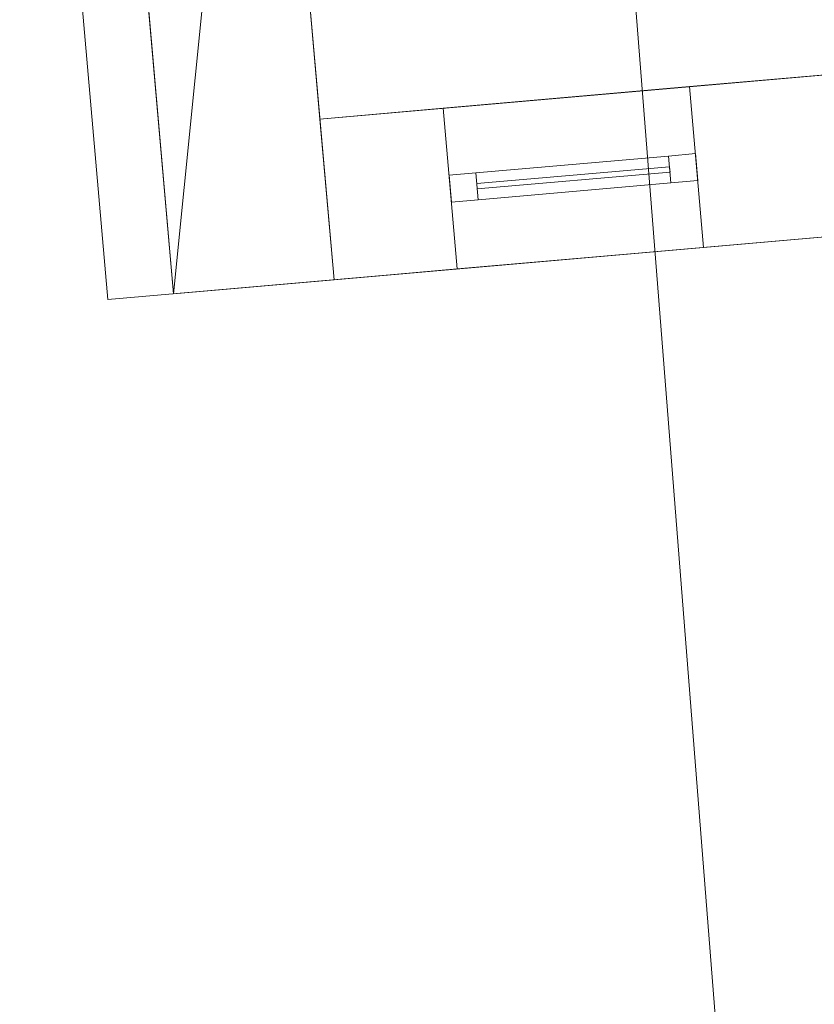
# Model space of a CAD drawing. Header units: millimetres. Extents: x -430348 to -225823, y -86243 to 5084.
# Tile 273 of 656: x -428018 to -426540, y -29067 to -27237. Entities that reach past the tile are written whole.
import ezdxf

# ---------------------------------------------------------------- set-up
doc = ezdxf.new("R2010")
doc.units = ezdxf.units.MM
for name, color, linetype, lineweight in [('A-GLAZ-CURT', 52, 'Continuous', 9), ('A-GLAZ-CWMG', 51, 'Continuous', 9), ('A-ROOF', 132, 'Continuous', 9), ('A-WALL', 113, 'Continuous', 9)]:
    doc.layers.add(name, color=color, linetype=linetype, lineweight=lineweight)

# ---------------------------------------------------------------- blocks, each defined once
blk = doc.blocks.new('System Panel - Glazed-497866-_3D_ Copy 1')
at = {"layer": 'A-GLAZ-CURT', "transparency": 33554471}
mesh = blk.add_polyface(dxfattribs=at)
corners = [(-180, 5), (-180, 5, 840), (180, 5, 840), (180, 5)]
mesh.append_faces([[corners[k] for k in face] for face in [(2, 3, 0, 1)]])
mesh = blk.add_polyface(dxfattribs=at)
corners = [(180, -5), (-180, -5), (-180, 5), (180, 5)]
mesh.append_faces([[corners[k] for k in face] for face in [(3, 0, 1, 2)]])
mesh = blk.add_polyface(dxfattribs=at)
corners = [(-180, -5, 840), (180, -5, 840), (180, 5, 840), (-180, 5, 840)]
mesh.append_faces([[corners[k] for k in face] for face in [(0, 1, 2, 3)]])
mesh = blk.add_polyface(dxfattribs=at)
corners = [(-180, -5), (-180, -5, 840), (-180, 5, 840), (-180, 5)]
mesh.append_faces([[corners[k] for k in face] for face in [(0, 1, 2, 3)]])
mesh = blk.add_polyface(dxfattribs=at)
corners = [(180, -5, 840), (180, -5), (180, 5), (180, 5, 840)]
mesh.append_faces([[corners[k] for k in face] for face in [(0, 1, 2, 3)]])
mesh = blk.add_polyface(dxfattribs=at)
corners = [(-180, -5), (180, -5), (180, -5, 840), (-180, -5, 840)]
mesh.append_faces([[corners[k] for k in face] for face in [(3, 0, 1, 2)]])
blk = doc.blocks.new('Rectangular Mullion - 50mm x 50mm-353407-_3D_ Copy 1')
at = {"layer": 'A-GLAZ-CWMG'}
mesh = blk.add_polyface(dxfattribs=at)
corners = [(0, 25), (-50, 25), (-50, -25), (0, -25)]
mesh.append_faces([[corners[k] for k in face] for face in [(2, 3, 0, 1)]])
mesh = blk.add_polyface(dxfattribs=at)
corners = [(0, 25, -360), (0, -25, -360), (-50, -25, -360), (-50, 25, -360)]
mesh.append_faces([[corners[k] for k in face] for face in [(0, 1, 2, 3)]])
mesh = blk.add_polyface(dxfattribs=at)
corners = [(-50, 25), (0, 25), (0, 25, -360), (-50, 25, -360)]
mesh.append_faces([[corners[k] for k in face] for face in [(0, 1, 2, 3)]])
mesh = blk.add_polyface(dxfattribs=at)
corners = [(-50, -25), (-50, 25), (-50, 25, -360), (-50, -25, -360)]
mesh.append_faces([[corners[k] for k in face] for face in [(0, 1, 2, 3)]])
mesh = blk.add_polyface(dxfattribs=at)
corners = [(0, 25), (0, -25), (0, -25, -360), (0, 25, -360)]
mesh.append_faces([[corners[k] for k in face] for face in [(0, 1, 2, 3)]])
mesh = blk.add_polyface(dxfattribs=at)
corners = [(0, -25), (-50, -25), (-50, -25, -360), (0, -25, -360)]
mesh.append_faces([[corners[k] for k in face] for face in [(0, 1, 2, 3)]])
blk = doc.blocks.new('Rectangular Mullion - 50mm x 50mm-497940-_3D_ Copy 1')
at = {"layer": 'A-GLAZ-CWMG'}
mesh = blk.add_polyface(dxfattribs=at)
corners = [(0, 25), (-50, 25), (-50, -25), (0, -25)]
mesh.append_faces([[corners[k] for k in face] for face in [(2, 3, 0, 1)]])
mesh = blk.add_polyface(dxfattribs=at)
corners = [(0, 25, -940), (0, -25, -940), (-50, -25, -940), (-50, 25, -940)]
mesh.append_faces([[corners[k] for k in face] for face in [(0, 1, 2, 3)]])
mesh = blk.add_polyface(dxfattribs=at)
corners = [(-50, 25), (0, 25), (0, 25, -940), (-50, 25, -940)]
mesh.append_faces([[corners[k] for k in face] for face in [(3, 0, 1, 2)]])
mesh = blk.add_polyface(dxfattribs=at)
corners = [(-50, -25), (-50, 25), (-50, 25, -940), (-50, -25, -940)]
mesh.append_faces([[corners[k] for k in face] for face in [(3, 0, 1, 2)]])
mesh = blk.add_polyface(dxfattribs=at)
corners = [(0, 25), (0, -25), (0, -25, -940), (0, 25, -940)]
mesh.append_faces([[corners[k] for k in face] for face in [(3, 0, 1, 2)]])
mesh = blk.add_polyface(dxfattribs=at)
corners = [(0, -25), (-50, -25), (-50, -25, -940), (0, -25, -940)]
mesh.append_faces([[corners[k] for k in face] for face in [(3, 0, 1, 2)]])
blk = doc.blocks.new('Rectangular Mullion - 50mm x 50mm-353406-_3D_ Copy 1')
at = {"layer": 'A-GLAZ-CWMG'}
mesh = blk.add_polyface(dxfattribs=at)
corners = [(0, 25), (-50, 25), (-50, -25), (0, -25)]
mesh.append_faces([[corners[k] for k in face] for face in [(2, 3, 0, 1)]])
mesh = blk.add_polyface(dxfattribs=at)
corners = [(0, 25, -360), (0, -25, -360), (-50, -25, -360), (-50, 25, -360)]
mesh.append_faces([[corners[k] for k in face] for face in [(0, 1, 2, 3)]])
mesh = blk.add_polyface(dxfattribs=at)
corners = [(-50, 25), (0, 25), (0, 25, -360), (-50, 25, -360)]
mesh.append_faces([[corners[k] for k in face] for face in [(0, 1, 2, 3)]])
mesh = blk.add_polyface(dxfattribs=at)
corners = [(-50, -25), (-50, 25), (-50, 25, -360), (-50, -25, -360)]
mesh.append_faces([[corners[k] for k in face] for face in [(3, 0, 1, 2)]])
mesh = blk.add_polyface(dxfattribs=at)
corners = [(0, 25), (0, -25), (0, -25, -360), (0, 25, -360)]
mesh.append_faces([[corners[k] for k in face] for face in [(3, 0, 1, 2)]])
mesh = blk.add_polyface(dxfattribs=at)
corners = [(0, -25), (-50, -25), (-50, -25, -360), (0, -25, -360)]
mesh.append_faces([[corners[k] for k in face] for face in [(0, 1, 2, 3)]])
blk = doc.blocks.new('Rectangular Mullion - 50mm x 50mm-497941-_3D_ Copy 1')
at = {"layer": 'A-GLAZ-CWMG'}
mesh = blk.add_polyface(dxfattribs=at)
corners = [(0, 25), (-50, 25), (-50, -25), (0, -25)]
mesh.append_faces([[corners[k] for k in face] for face in [(2, 3, 0, 1)]])
mesh = blk.add_polyface(dxfattribs=at)
corners = [(0, 25, -940), (0, -25, -940), (-50, -25, -940), (-50, 25, -940)]
mesh.append_faces([[corners[k] for k in face] for face in [(0, 1, 2, 3)]])
mesh = blk.add_polyface(dxfattribs=at)
corners = [(-50, 25), (0, 25), (0, 25, -940), (-50, 25, -940)]
mesh.append_faces([[corners[k] for k in face] for face in [(3, 0, 1, 2)]])
mesh = blk.add_polyface(dxfattribs=at)
corners = [(-50, -25), (-50, 25), (-50, 25, -940), (-50, -25, -940)]
mesh.append_faces([[corners[k] for k in face] for face in [(3, 0, 1, 2)]])
mesh = blk.add_polyface(dxfattribs=at)
corners = [(0, 25), (0, -25), (0, -25, -940), (0, 25, -940)]
mesh.append_faces([[corners[k] for k in face] for face in [(3, 0, 1, 2)]])
mesh = blk.add_polyface(dxfattribs=at)
corners = [(0, -25), (-50, -25), (-50, -25, -940), (0, -25, -940)]
mesh.append_faces([[corners[k] for k in face] for face in [(3, 0, 1, 2)]])

msp = doc.modelspace()

# ---------------------------------------------------------------- block references
at = {"layer": 'A-GLAZ-CURT', "transparency": 33554471, "rotation": 5.000000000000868}
msp.add_blockref('System Panel - Glazed-497866-_3D_ Copy 1', (-426987.7, -27530.7, 59947.2), dxfattribs=at)
at = {"layer": 'A-GLAZ-CWMG', "extrusion": (-0.996195, -0.087156, 0), "rotation": 270}
msp.add_blockref('Rectangular Mullion - 50mm x 50mm-353407-_3D_ Copy 1', (-9788.5, 59897.2, 427942.4), dxfattribs=at)
at = {"layer": 'A-GLAZ-CWMG', "extrusion": (0.996195, 0.087156, 0), "rotation": 90}
msp.add_blockref('Rectangular Mullion - 50mm x 50mm-353406-_3D_ Copy 1', (9788.5, 60837.2, -427582.4), dxfattribs=at)
at = {"layer": 'A-GLAZ-CWMG', "extrusion": (0, 0, -1), "rotation": 174.9999999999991}
msp.add_blockref('Rectangular Mullion - 50mm x 50mm-497940-_3D_ Copy 1', (426758.6, -27510.7, -59897.2), dxfattribs=at)
at = {"layer": 'A-GLAZ-CWMG', "rotation": 185.0000000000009}
msp.add_blockref('Rectangular Mullion - 50mm x 50mm-497941-_3D_ Copy 1', (-427216.9, -27550.8, 60837.2), dxfattribs=at)

# ---------------------------------------------------------------- meshes
at = {"layer": 'A-ROOF'}
mesh = msp.add_polyface(dxfattribs=at)
corners = [(-422208.1, -39960.5, 65933.7), (-425841.4, -40278.4, 63380), (-427284.8, -21978, 63380), (-423727.2, -21697.4, 65878.8), (-422831.4, -37379.3, 65640.7), (-422892.7, -36601.7, 65640.7), (-423683.1, -36664.1, 65085.6), (-423621.8, -37441.7, 65085.6), (-422727.6, -38695.2, 65640.7), (-423518, -38757.6, 65085.6), (-423456.7, -39535.2, 65085.6), (-422666.3, -39472.8, 65640.7)]
mesh.append_faces([[corners[k] for k in face] for face in [(10, 1, 9)]], dxfattribs={"vtx0": -1, "vtx1": -1})
mesh.append_faces([[corners[k] for k in face] for face in [(6, 2, 3, 5), (5, 3, 0, 4), (4, 8, 9)]], dxfattribs={"vtx0": -1, "vtx2": -1})
mesh.append_faces([[corners[k] for k in face] for face in [(0, 11, 8, 4)]], dxfattribs={"vtx0": -1, "vtx2": -1, "vtx3": -1})
mesh.append_faces([[corners[k] for k in face] for face in [(7, 4, 9, 1)]], dxfattribs={"vtx1": -1, "vtx2": -1, "vtx3": -1})
mesh.append_faces([[corners[k] for k in face] for face in [(6, 7, 1, 2), (0, 1, 10, 11)]], dxfattribs={"vtx1": -1, "vtx3": -1})
mesh = msp.add_polyface(dxfattribs=at)
corners = [(-425841.4, -40278.4, 63502.1), (-422208.1, -39960.5, 66055.7), (-423727.2, -21697.4, 66000.8), (-427284.8, -21978, 63502.1), (-422892.7, -36601.7, 65762.8), (-422831.4, -37379.3, 65762.8), (-423621.8, -37441.7, 65207.6), (-423683.1, -36664.1, 65207.6), (-423518, -38757.6, 65207.6), (-422727.6, -38695.2, 65762.8), (-422666.3, -39472.8, 65762.8), (-423456.7, -39535.2, 65207.6)]
mesh.append_faces([[corners[k] for k in face] for face in [(0, 6, 7, 3), (11, 0, 1, 10)]], dxfattribs={"vtx0": -1, "vtx2": -1})
mesh.append_faces([[corners[k] for k in face] for face in [(0, 11, 8, 6)]], dxfattribs={"vtx0": -1, "vtx2": -1, "vtx3": -1})
mesh.append_faces([[corners[k] for k in face] for face in [(9, 10, 1, 5)]], dxfattribs={"vtx1": -1, "vtx2": -1, "vtx3": -1})
mesh.append_faces([[corners[k] for k in face] for face in [(2, 3, 7, 4), (1, 2, 4, 5), (5, 6, 8, 9)]], dxfattribs={"vtx1": -1, "vtx3": -1})
mesh = msp.add_polyface(dxfattribs=at)
corners = [(-425841.4, -40278.4, 63502.1), (-427284.8, -21978, 63502.1), (-427284.8, -21978, 63380), (-425841.4, -40278.4, 63380)]
mesh.append_faces([[corners[k] for k in face] for face in [(0, 1, 2, 3)]])
mesh = msp.add_polyface(dxfattribs=at)
corners = [(-428017.7, -25883.8, 60845), (-426413.8, -25743.4, 61931), (-426250, -27616.7, 61931), (-427853.8, -27757.1, 60845)]
mesh.append_faces([[corners[k] for k in face] for face in [(0, 1, 2, 3)]])
mesh = msp.add_polyface(dxfattribs=at)
corners = [(-426413.8, -25743.4, 62051.6), (-428017.7, -25883.8, 60965.6), (-427853.8, -27757.1, 60965.6), (-426250, -27616.7, 62051.6)]
mesh.append_faces([[corners[k] for k in face] for face in [(3, 0, 1, 2)]])
mesh = msp.add_polyface(dxfattribs=at)
corners = [(-427853.8, -27757.1, 60845), (-427853.8, -27757.1, 60965.6), (-428017.7, -25883.8, 60965.6), (-428017.7, -25883.8, 60845)]
mesh.append_faces([[corners[k] for k in face] for face in [(1, 2, 3, 0)]])
mesh = msp.add_polyface(dxfattribs=at)
corners = [(-426250, -27616.7, 62051.6), (-427853.8, -27757.1, 60965.6), (-427853.8, -27757.1, 60845), (-426250, -27616.7, 61931)]
mesh.append_faces([[corners[k] for k in face] for face in [(1, 2, 3, 0)]])
at = {"layer": 'A-WALL'}
mesh = msp.add_polyface(dxfattribs=at)
corners = [(-427731.8, -27746.4, 56190.2), (-427895.7, -25873.1, 56190.2), (-427596.8, -25846.9, 56190.2), (-427570.7, -26145.8, 56190.2), (-427459.1, -27421.4, 56190.2), (-427432.9, -27720.2, 56190.2)]
mesh.append_faces([[corners[k] for k in face] for face in [(3, 0, 1, 2), (0, 3, 4, 5)]], dxfattribs={"vtx0": -1})
mesh = msp.add_polyface(dxfattribs=at)
corners = [(-427895.7, -25873.1, 60927.6), (-427731.8, -27746.4, 60927.6), (-427432.9, -27720.2, 61130), (-427459.1, -27421.4, 61130), (-427570.7, -26145.8, 61130), (-427596.8, -25846.9, 61130)]
mesh.append_faces([[corners[k] for k in face] for face in [(4, 5, 0, 1), (1, 2, 3, 4)]], dxfattribs={"vtx3": -1})
mesh = msp.add_polyface(dxfattribs=at)
corners = [(-427432.9, -27720.2, 56190.2), (-427459.1, -27421.4, 56190.2), (-427570.7, -26145.8, 56190.2), (-427596.8, -25846.9, 56190.2), (-427596.8, -25846.9, 61130), (-427570.7, -26145.8, 61130), (-427459.1, -27421.4, 61130), (-427432.9, -27720.2, 61130), (-427555, -26325.1, 60917), (-427555, -26325.1, 58747), (-427478.3, -27201.8, 58747), (-427478.3, -27201.8, 60917)]
mesh.append_faces([[corners[k] for k in face] for face in [(0, 10, 7)]], dxfattribs={"vtx0": -1, "vtx1": -1})
mesh.append_faces([[corners[k] for k in face] for face in [(11, 6, 7, 10), (9, 3, 4)]], dxfattribs={"vtx0": -1, "vtx2": -1})
mesh.append_faces([[corners[k] for k in face] for face in [(10, 0, 1, 2)]], dxfattribs={"vtx0": -1, "vtx3": -1})
mesh.append_faces([[corners[k] for k in face] for face in [(5, 6, 11, 8), (2, 3, 9, 10), (4, 5, 8, 9)]], dxfattribs={"vtx1": -1, "vtx3": -1})
mesh = msp.add_polyface(dxfattribs=at)
corners = [(-427895.7, -25873.1, 56190.2), (-427731.8, -27746.4, 56190.2), (-427731.8, -27746.4, 60927.6), (-427895.7, -25873.1, 60927.6), (-427853.8, -26351.2, 58747), (-427853.8, -26351.2, 60917), (-427777.1, -27227.9, 60917), (-427777.1, -27227.9, 58747)]
mesh.append_faces([[corners[k] for k in face] for face in [(3, 5, 6, 2), (7, 1, 2, 6)]], dxfattribs={"vtx0": -1, "vtx2": -1})
mesh.append_faces([[corners[k] for k in face] for face in [(3, 0, 4, 5), (7, 4, 0, 1)]], dxfattribs={"vtx1": -1, "vtx3": -1})
mesh = msp.add_polyface(dxfattribs=at)
corners = [(-426325.7, -27322.2, 56190.2), (-427459.1, -27421.4, 56190.2), (-427459.1, -27421.4, 61130), (-426325.7, -27322.2, 61897.4), (-427229.9, -27401.3, 60837.2), (-427229.9, -27401.3, 59897.2), (-426771.7, -27361.2, 59897.2), (-426771.7, -27361.2, 60837.2)]
mesh.append_faces([[corners[k] for k in face] for face in [(7, 3, 6)]], dxfattribs={"vtx0": -1, "vtx1": -1})
mesh.append_faces([[corners[k] for k in face] for face in [(5, 1, 2, 4), (1, 5, 6)]], dxfattribs={"vtx0": -1, "vtx2": -1})
mesh.append_faces([[corners[k] for k in face] for face in [(6, 3, 0, 1)]], dxfattribs={"vtx0": -1, "vtx3": -1})
mesh.append_faces([[corners[k] for k in face] for face in [(2, 3, 7, 4)]], dxfattribs={"vtx1": -1, "vtx3": -1})
mesh = msp.add_polyface(dxfattribs=at)
corners = [(-426299.6, -27621.1, 56190.2), (-427432.9, -27720.2, 56190.2), (-427459.1, -27421.4, 56190.2), (-426325.7, -27322.2, 56190.2)]
mesh.append_faces([[corners[k] for k in face] for face in [(0, 1, 2, 3)]])
mesh = msp.add_polyface(dxfattribs=at)
corners = [(-427432.9, -27720.2, 61130), (-426299.6, -27621.1, 61897.4), (-426325.7, -27322.2, 61897.4), (-427459.1, -27421.4, 61130)]
mesh.append_faces([[corners[k] for k in face] for face in [(1, 2, 3, 0)]])
mesh = msp.add_polyface(dxfattribs=at)
corners = [(-427229.9, -27401.3, 59897.2), (-427203.8, -27700.2, 59897.2), (-426745.5, -27660.1, 59897.2), (-426771.7, -27361.2, 59897.2)]
mesh.append_faces([[corners[k] for k in face] for face in [(3, 0, 1, 2)]])
mesh = msp.add_polyface(dxfattribs=at)
corners = [(-426771.7, -27361.2, 60837.2), (-426745.5, -27660.1, 60837.2), (-427203.8, -27700.2, 60837.2), (-427229.9, -27401.3, 60837.2)]
mesh.append_faces([[corners[k] for k in face] for face in [(3, 0, 1, 2)]])
mesh = msp.add_polyface(dxfattribs=at)
corners = [(-426745.5, -27660.1, 60837.2), (-426771.7, -27361.2, 60837.2), (-426771.7, -27361.2, 59897.2), (-426745.5, -27660.1, 59897.2)]
mesh.append_faces([[corners[k] for k in face] for face in [(1, 2, 3, 0)]])
mesh = msp.add_polyface(dxfattribs=at)
corners = [(-427203.8, -27700.2, 59897.2), (-427229.9, -27401.3, 59897.2), (-427229.9, -27401.3, 60837.2), (-427203.8, -27700.2, 60837.2)]
mesh.append_faces([[corners[k] for k in face] for face in [(1, 2, 3, 0)]])
mesh = msp.add_polyface(dxfattribs=at)
corners = [(-427432.9, -27720.2, 56190.2), (-427432.9, -27720.2, 61130), (-427459.1, -27421.4, 61130), (-427459.1, -27421.4, 56190.2)]
mesh.append_faces([[corners[k] for k in face] for face in [(0, 1, 2, 3)]])
mesh = msp.add_polyface(dxfattribs=at)
corners = [(-427432.9, -27720.2, 56190.2), (-426299.6, -27621.1, 56190.2), (-426299.6, -27621.1, 61897.4), (-427432.9, -27720.2, 61130), (-427203.8, -27700.2, 59897.2), (-427203.8, -27700.2, 60837.2), (-426745.5, -27660.1, 60837.2), (-426745.5, -27660.1, 59897.2)]
mesh.append_faces([[corners[k] for k in face] for face in [(4, 0, 7)]], dxfattribs={"vtx0": -1, "vtx1": -1})
mesh.append_faces([[corners[k] for k in face] for face in [(3, 5, 6, 2), (2, 6, 7)]], dxfattribs={"vtx0": -1, "vtx2": -1})
mesh.append_faces([[corners[k] for k in face] for face in [(1, 2, 7, 0)]], dxfattribs={"vtx1": -1, "vtx2": -1})
mesh.append_faces([[corners[k] for k in face] for face in [(3, 0, 4, 5)]], dxfattribs={"vtx1": -1, "vtx3": -1})
mesh = msp.add_polyface(dxfattribs=at)
corners = [(-427731.8, -27746.4, 60927.6), (-427731.8, -27746.4, 56190.2), (-427432.9, -27720.2, 56190.2), (-427432.9, -27720.2, 61130)]
mesh.append_faces([[corners[k] for k in face] for face in [(0, 1, 2, 3)]])

doc.saveas('drawing.dxf')
